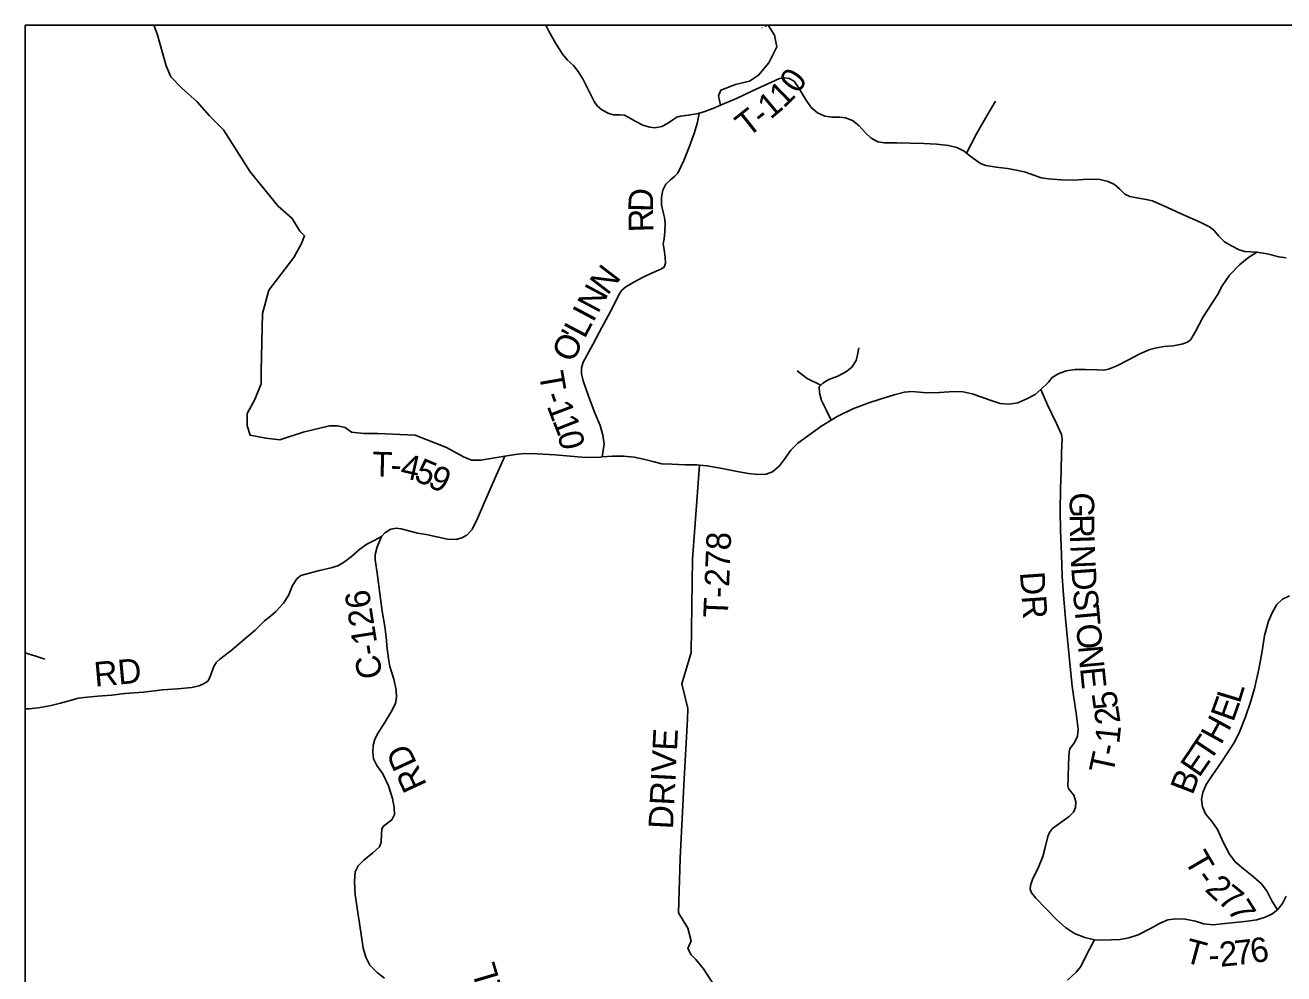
# Model space of a CAD drawing. Extents: x -84548 to 2262448, y -162180 to 525962.
# Drawn here: x 77085 to 92440, y 159110 to 170686 of the extents above; entities that cross this region are included whole.
import ezdxf

# ---------------------------------------------------------------- set-up
doc = ezdxf.new("R2010")
doc.units = 0
for name, color, linetype in [('GM_X_County', 7, 'Continuous'), ('GM_X_County_Road', 7, 'Continuous'), ('GM_X_Minor_Lake', 7, 'Continuous'), ('GM_X_Minor_River_Text', 7, 'Continuous'), ('GM_X_State_Route', 7, 'Continuous'), ('GM_X_Township_Road', 7, 'Continuous'), ('GM_X_Township_ROW', 7, 'Continuous')]:
    doc.layers.add(name, color=color, linetype=linetype)

msp = doc.modelspace()

# ---------------------------------------------------------------- linework, layer by layer
at = {"layer": 'GM_X_County'}
for q in [(77085, 153214), (110973, 170686)]:
    msp.add_line((77085, 170686), q, dxfattribs=at)
at = {"layer": 'GM_X_Minor_Lake'}
for points in [[(82938, 165425), (82642, 165378), (82528, 165378), (82433, 165417), (82224, 165531), (81844, 165683), (81387, 165702), (81216, 165702), (81064, 165721), (80988, 165778), (80893, 165797), (80798, 165797), (80475, 165721), (80190, 165626), (80019, 165645), (79829, 165683), (79791, 165797), (79791, 165949), (79886, 166120), (79962, 166310), (79965, 166467), (79981, 167166), (80057, 167451), (80361, 167850), (80456, 168021), (80494, 168116), (80437, 168173), (80342, 168325), (80171, 168477), (79829, 168896), (79506, 169409), (79335, 169580), (79183, 169751), (78993, 169922), (78860, 170055), (78803, 170188), (78696, 170579), (78655, 170686)], [(83436, 170686), (83475, 170611), (83562, 170454), (83645, 170328), (83700, 170259), (83773, 170192), (83831, 170121), (83891, 170024), (83959, 169891), (84028, 169755), (84063, 169701), (84120, 169654), (84205, 169606), (84263, 169593), (84335, 169592), (84395, 169588), (84442, 169564), (84533, 169512), (84620, 169464), (84706, 169442), (84768, 169435), (84850, 169448), (84921, 169484), (84986, 169531), (85033, 169564), (85079, 169575), (85173, 169587), (85276, 169605), (85306, 169613), (85364, 169629), (85475, 169669), (85566, 169709), (85762, 169791), (85956, 169883), (86143, 169971), (86289, 170034), (86353, 170045), (86407, 170036), (86466, 170002), (86517, 169926), (86604, 169782), (86672, 169683), (86750, 169615), (86840, 169576), (86927, 169562), (87024, 169562), (87093, 169557), (87177, 169523), (87254, 169460), (87340, 169366), (87407, 169309), (87488, 169263), (87567, 169252), (87697, 169249), (87717, 169249)], [(85566, 169709), (85542, 169822), (85570, 169892), (85752, 169962), (85920, 170004), (86032, 170074), (86157, 170228), (86255, 170423), (86227, 170563), (86147, 170686)], [(84122, 165417), (84147, 165572), (84131, 165684), (84100, 165799), (84029, 165964), (83951, 166171), (83893, 166344), (83870, 166430), (83870, 166506), (83891, 166575), (83937, 166654), (84008, 166791), (84091, 166945), (84174, 167095), (84260, 167263), (84326, 167397), (84365, 167451), (84414, 167494), (84511, 167548), (84617, 167607), (84718, 167655), (84841, 167707), (84879, 167734), (84898, 167781), (84894, 167853), (84880, 167943), (84869, 168016), (84880, 168077), (84890, 168167), (84894, 168269), (84886, 168337), (84863, 168419), (84849, 168493), (84849, 168589), (84864, 168671), (84902, 168746), (84957, 168797), (85008, 168839), (85045, 168881), (85120, 169035), (85187, 169197), (85249, 169376), (85287, 169501), (85306, 169613)], [(87717, 169249), (87718, 169249), (87880, 169247), (88047, 169240), (88201, 169235), (88349, 169218), (88449, 169192), (88538, 169148), (88568, 169124), (88626, 169079), (88739, 168997), (88804, 168973), (88932, 168953), (89068, 168936), (89199, 168912), (89287, 168894), (89390, 168854), (89478, 168824), (89568, 168812), (89727, 168797), (89883, 168794), (89990, 168802), (90112, 168808), (90196, 168802), (90295, 168780), (90376, 168740), (90439, 168685), (90502, 168624), (90560, 168595), (90645, 168579), (90761, 168559), (90839, 168541), (90920, 168506), (91021, 168462), (91136, 168408), (91261, 168351), (91418, 168282), (91533, 168226), (91586, 168183), (91648, 168110), (91717, 168043), (91800, 167995), (91895, 167945), (91965, 167926), (92112, 167916)], [(90130, 159526), (90014, 159552), (89888, 159603), (89776, 159675), (89671, 159771), (89533, 159910), (89416, 160032), (89362, 160098), (89346, 160144), (89349, 160190), (89375, 160262), (89446, 160413), (89499, 160541), (89529, 160652), (89560, 160784), (89582, 160836), (89618, 160884), (89737, 160971), (89823, 161032), (89874, 161082), (89900, 161140), (89904, 161210), (89877, 161290), (89839, 161338), (89813, 161372), (89803, 161406), (89808, 161492), (89813, 161673), (89819, 161815), (89828, 161857), (89886, 161931), (89924, 162010), (89931, 162094), (89906, 162290), (89877, 162480), (89858, 162620), (89829, 162901), (89801, 163195), (89776, 163448), (89753, 163730), (89736, 163964), (89726, 164225), (89715, 164525), (89713, 164760), (89714, 165030), (89723, 165245), (89728, 165475), (89737, 165635), (89729, 165691), (89666, 165827), (89555, 166055), (89474, 166239)], [(85164, 162218), (85170, 162346), (85094, 162650), (85208, 163031), (85227, 164171), (85311, 165318)], [(77085, 162345), (77134, 162345), (77244, 162357), (77385, 162382), (77514, 162412), (77651, 162449), (77731, 162475), (77805, 162484), (77972, 162500), (78142, 162511), (78302, 162530), (78527, 162549), (78760, 162574), (78944, 162587), (79116, 162605), (79209, 162625), (79267, 162652), (79312, 162683), (79337, 162725), (79386, 162859), (79419, 162913), (79460, 162950), (79594, 163053), (79736, 163172), (79889, 163305), (80005, 163418), (80077, 163475), (80144, 163531), (80238, 163635), (80296, 163728), (80344, 163847), (80400, 163930), (80449, 163970), (80553, 164000), (80674, 164032), (80819, 164065), (80897, 164089), (80982, 164136), (81064, 164204), (81166, 164292), (81253, 164352), (81342, 164396), (81432, 164446)], [(92363, 159893), (92293, 160001), (92236, 160115), (92168, 160207), (92069, 160294), (91947, 160390), (91848, 160478), (91776, 160569), (91705, 160707), (91630, 160871), (91564, 160963), (91484, 161063), (91449, 161149), (91435, 161237), (91452, 161323), (91492, 161420), (91565, 161530), (91674, 161687), (91769, 161830), (91837, 161936), (91902, 162071), (91971, 162245), (92032, 162426), (92081, 162592), (92136, 162829), (92175, 163048), (92204, 163240), (92251, 163415), (92300, 163525), (92354, 163617), (92423, 163680), (92509, 163724)], [(85126, 161489), (85163, 162216), (85164, 162218)], [(85502, 157226), (85551, 157270), (85627, 157441), (85646, 158620), (85531, 158905), (85360, 159171), (85265, 159285), (85208, 159343), (85170, 159419), (85208, 159514), (85170, 159666), (85056, 159856), (85075, 160521), (85126, 161488), (85126, 161489)], [(92468, 160058), (92425, 159969), (92363, 159893)], [(92363, 159893), (92292, 159838), (92212, 159800), (92110, 159770), (91998, 159753), (91844, 159738), (91722, 159726), (91579, 159709), (91459, 159719), (91361, 159752), (91238, 159778), (91124, 159783), (91025, 159769), (90933, 159728), (90813, 159664), (90664, 159585), (90550, 159550), (90442, 159530), (90338, 159525), (90230, 159523), (90130, 159526)], [(89801, 159032), (89905, 159131), (89964, 159201), (90037, 159350), (90130, 159526)]]:
    msp.add_lwpolyline(points, dxfattribs=at)
at = {"layer": 'GM_X_Minor_River_Text'}
for points in [[(81135, 159913), (81135, 159914), (81109, 160073), (81102, 160236), (81111, 160354), (81149, 160428), (81215, 160497), (81324, 160587), (81408, 160660), (81429, 160718), (81431, 160812), (81436, 160880), (81460, 160916), (81510, 160951), (81556, 160989), (81589, 161055), (81585, 161139), (81564, 161249), (81516, 161403), (81449, 161549), (81376, 161653), (81334, 161735), (81324, 161815), (81331, 161898), (81351, 161972), (81392, 162050), (81478, 162187), (81563, 162329), (81602, 162414), (81614, 162482), (81610, 162574), (81581, 162706), (81532, 162862), (81516, 162958), (81501, 163074), (81490, 163217), (81472, 163349), (81441, 163537), (81412, 163753), (81382, 163971), (81353, 164166), (81353, 164228), (81379, 164322), (81432, 164446), (81434, 164450), (81472, 164493), (81547, 164537), (81611, 164547), (81673, 164540), (81767, 164516), (81869, 164488), (81978, 164469), (82106, 164441), (82236, 164416), (82344, 164410), (82413, 164429), (82473, 164463), (82537, 164531), (82604, 164666), (82677, 164837), (82815, 165156), (82938, 165425), (83066, 165449), (83170, 165460), (83328, 165457), (83550, 165444), (83734, 165426), (83876, 165413), (83991, 165411), (84109, 165416), (84122, 165417), (84249, 165427), (84389, 165425), (84515, 165414), (84629, 165392), (84757, 165359), (84851, 165335), (84975, 165328), (85137, 165320), (85277, 165321), (85311, 165318), (85405, 165309), (85587, 165278), (85771, 165239), (85907, 165216), (86023, 165202), (86125, 165208), (86203, 165237), (86287, 165307), (86348, 165392), (86424, 165500), (86509, 165585), (86627, 165672), (86804, 165797), (86919, 165867), (86991, 165912), (87181, 166005), (87376, 166078), (87514, 166124), (87685, 166177), (87811, 166208), (87903, 166216), (87995, 166207), (88085, 166199), (88239, 166204), (88413, 166214), (88529, 166211), (88639, 166189), (88745, 166152), (88859, 166110), (88981, 166069), (89091, 166061), (89193, 166076), (89313, 166130), (89408, 166181), (89474, 166239), (89567, 166330), (89615, 166388), (89687, 166432), (89783, 166469), (89895, 166485), (90020, 166486), (90162, 166481), (90242, 166475), (90302, 166489), (90404, 166530), (90544, 166603), (90685, 166677), (90805, 166730), (90887, 166750), (90982, 166763), (91090, 166775), (91194, 166792), (91264, 166818), (91306, 166852), (91363, 166949), (91456, 167128), (91563, 167288), (91631, 167395), (91686, 167505), (91778, 167636), (91899, 167763), (91998, 167843), (92112, 167916), (92236, 167896), (92378, 167859), (92468, 167845)], [(81470, 159059), (81382, 159121), (81291, 159217), (81239, 159315), (81208, 159425), (81179, 159617), (81144, 159857), (81135, 159913)]]:
    msp.add_lwpolyline(points, dxfattribs=at)
at = {"layer": 'GM_X_State_Route'}
msp.add_line((86124, 170667), (86106, 170686), dxfattribs=at)
for points in [[(86072, 170653), (86074, 170654)], [(77325, 162948), (77225, 162984), (77110, 163018), (77085, 163029)]]:
    msp.add_lwpolyline(points, dxfattribs=at)
at = {"layer": 'GM_X_Township_ROW'}
for points in [[(88568, 169124), (88690, 169359), (88815, 169578), (88922, 169758)], [(86919, 165867), (86855, 165993), (86801, 166108), (86775, 166199), (86771, 166273), (86792, 166293), (86816, 166316), (86891, 166364), (86997, 166404), (87103, 166458), (87168, 166514), (87223, 166593), (87239, 166663), (87253, 166750)], [(86792, 166293), (86625, 166373), (86503, 166470)]]:
    msp.add_lwpolyline(points, dxfattribs=at)

# ---------------------------------------------------------------- texts
at = {"layer": 'GM_X_County_Road'}
for s, rotation, p in [('C-126', 98.8366, (81444, 162733)), ('RD', 114.9422, (81990, 161416)), ('PEL', 106.3899, (83018, 158547))]:
    msp.add_text(s, height=300, rotation=rotation, dxfattribs=at).set_placement(p)
at = {"layer": 'GM_X_Township_Road'}
for s, rotation, p in [('0', 54.6454, (86510, 169838)), ('1', 39.7739, (86178, 169529)), ('1', 44.2443, (86339, 169664)), ('T', 38.5484, (85901, 169308)), ('-', 38.7842, (86078, 169448)), ('D', 88.9217, (84743, 168405)), ('R', 91.741, (84750, 168163)), ('N', 52.56, (84189, 167379)), ('N', 61.9384, (84072, 167157)), ('I', 62.1017, (84014, 167049)), ("'", 62.2001, (83878, 166792)), ('L', 62.1047, (83909, 166850)), ('O', 65.2215, (83770, 166556)), ('T', 279.7801, (83350, 166437)), ('-', 289.1641, (83402, 166164)), ('1', 290.8135, (83445, 166039)), ('1', 291.6543, (83513, 165861)), ('0', 282.8093, (83577, 165701)), ('T', 358.4077, (81316, 165182)), ('4', 347.255, (81648, 165171)), ('5', 337.4086, (81815, 165135)), ('-', 357.2982, (81538, 165175)), ('9', 333.5979, (81981, 165066)), ('G', 270.0328, (89827, 164985)), ('R', 270.7203, (89828, 164717)), ('T-278', 87.6374, (85656, 163450)), ('I', 271.8675, (89831, 164464)), ('N', 272.3608, (89835, 164338)), ('DR', 273.9488, (89220, 164009)), ('D', 274.0728, (89846, 164065)), ('S', 275.1649, (89866, 163795)), ('T', 275.2434, (89884, 163593)), ('O', 275.2443, (89904, 163370)), ('N', 275.248, (89928, 163107)), ('RD', 5.2796, (77938, 162613)), ('E', 275.8027, (89953, 162841)), ('5', 97.9932, (90421, 162359)), ('E', 70.3871, (91822, 162173)), ('L', 73.2395, (91902, 162399)), ('2', 98.6593, (90449, 162177)), ('H', 61.2751, (91674, 161895)), ('DRIVE', 87.0767, (84987, 160871)), ('1', 84.0438, (90432, 161910)), ('T', 56.2811, (91535, 161684)), ('-', 78.3918, (90402, 161758)), ('E', 55.5016, (91406, 161495)), ('T', 77.8142, (90354, 161535)), ('B', 68.9618, (91326, 161282)), ('T', 300.3493, (91219, 160498)), ('-', 305.9949, (91350, 160277)), ('2', 317.2467, (91465, 160129)), ('7', 320.944, (91617, 159990)), ('7', 302.365, (91744, 159893)), ('T', 344.9721, (91209, 159258)), ('6', 9.2907, (92054, 159237)), ('2', 5.7182, (91667, 159196)), ('7', 6.2125, (91853, 159215)), ('-', 2.5878, (91526, 159189))]:
    msp.add_text(s, height=300, rotation=rotation, dxfattribs=at).set_placement(p)

doc.saveas('drawing.dxf')
